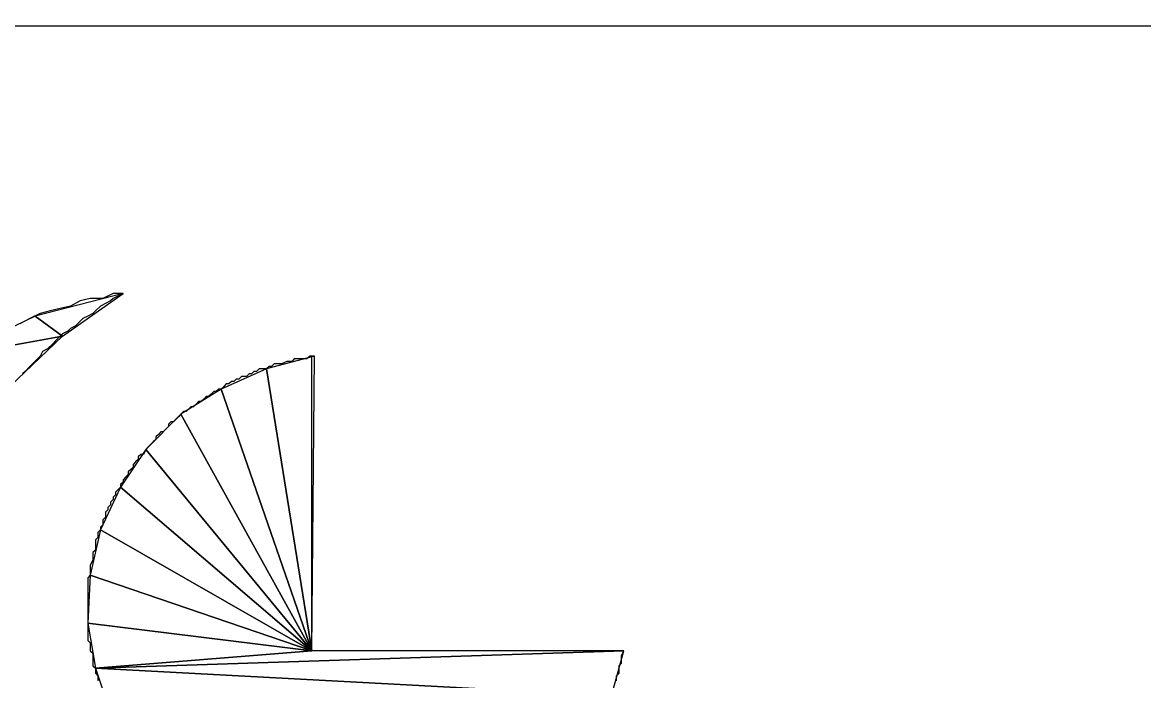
# Model space of a CAD drawing. Extents: x -495905 to -478420, y -1113297 to -1107716.
# Drawn here: x -483214.49 to -483210.073, y -1112279.998 to -1112277.403 of the extents above; entities that cross this region are included whole.
import ezdxf

# ---------------------------------------------------------------- set-up
doc = ezdxf.new("R2010")
doc.units = 0
doc.layers.add('legenda', color=7, linetype='Continuous')

msp = doc.modelspace()

# ---------------------------------------------------------------- linework, layer by layer
at = {"layer": 'legenda'}
for p, q in [((-483332.0619, -1112277.4439), (-483151.9591, -1112277.4033)), ((-483213.3493, -1112279.8804), (-483213.3493, -1112278.7196)), ((-483213.3493, -1112278.7196), (-483213.3391, -1112278.7196)), ((-483213.3493, -1112279.8804), (-483213.3493, -1112278.7196)), ((-483213.3493, -1112278.7196), (-483213.3391, -1112278.7196)), ((-483212.1201, -1112279.8804), (-483213.3493, -1112279.8804)), ((-483212.1201, -1112279.8804), (-483213.3493, -1112279.8804))]:
    msp.add_line(p, q, dxfattribs=at)
for points in [[(-483214.0929, -1112278.4716), (-483214.1327, -1112278.4716), (-483214.1725, -1112278.492), (-483214.2225, -1112278.492), (-483214.2621, -1112278.5012), (-483214.3009, -1112278.5216), (-483214.3407, -1112278.5318), (-483214.3805, -1112278.541), (-483214.4203, -1112278.5512), (-483214.4601, -1112278.5706), (-483214.4999, -1112278.591)], [(-483214.0929, -1112278.4716), (-483214.1327, -1112278.4716), (-483214.1725, -1112278.492), (-483214.2225, -1112278.492), (-483214.2621, -1112278.5012), (-483214.3009, -1112278.5216), (-483214.3407, -1112278.5318), (-483214.3805, -1112278.541), (-483214.4203, -1112278.5512), (-483214.4601, -1112278.5706), (-483214.4999, -1112278.591)], [(-483214.0929, -1112278.4716), (-483214.1133, -1112278.482), (-483214.1327, -1112278.492), (-483214.1429, -1112278.5012), (-483214.1623, -1112278.5114), (-483214.1827, -1112278.5216), (-483214.2021, -1112278.541), (-483214.2121, -1112278.5512), (-483214.2315, -1112278.5614), (-483214.2519, -1112278.5706), (-483214.2621, -1112278.5808), (-483214.2815, -1112278.6012), (-483214.3009, -1112278.6104), (-483214.3111, -1112278.6206), (-483214.3315, -1112278.6308), (-483214.3509, -1112278.6502), (-483214.3611, -1112278.6604), (-483214.3703, -1112278.6706), (-483214.3907, -1112278.69), (-483214.4101, -1112278.7002), (-483214.4203, -1112278.7196), (-483214.4305, -1112278.7298), (-483214.4499, -1112278.7492), (-483214.4601, -1112278.7594), (-483214.4795, -1112278.7798), (-483214.4897, -1112278.789)], [(-483214.0929, -1112278.4716), (-483214.1133, -1112278.482), (-483214.1327, -1112278.492), (-483214.1429, -1112278.5012), (-483214.1623, -1112278.5114), (-483214.1827, -1112278.5216), (-483214.2021, -1112278.541), (-483214.2121, -1112278.5512), (-483214.2315, -1112278.5614), (-483214.2519, -1112278.5706), (-483214.2621, -1112278.5808), (-483214.2815, -1112278.6012), (-483214.3009, -1112278.6104), (-483214.3111, -1112278.6206), (-483214.3315, -1112278.6308), (-483214.3509, -1112278.6502), (-483214.3611, -1112278.6604), (-483214.3703, -1112278.6706), (-483214.3907, -1112278.69), (-483214.4101, -1112278.7002), (-483214.4203, -1112278.7196), (-483214.4305, -1112278.7298), (-483214.4499, -1112278.7492), (-483214.4601, -1112278.7594), (-483214.4795, -1112278.7798), (-483214.4897, -1112278.789)], [(-483213.3391, -1112278.7196), (-483213.3595, -1112278.7196), (-483213.3697, -1112278.7298), (-483213.3789, -1112278.7298), (-483213.3891, -1112278.7298), (-483213.3993, -1112278.7298), (-483213.4187, -1112278.7298), (-483213.4289, -1112278.74), (-483213.4391, -1112278.74), (-483213.4483, -1112278.74), (-483213.4687, -1112278.7492), (-483213.4789, -1112278.7492), (-483213.4881, -1112278.7492), (-483213.4981, -1112278.7492), (-483213.5085, -1112278.7594), (-483213.5175, -1112278.7594), (-483213.5277, -1112278.7696), (-483213.5481, -1112278.7696), (-483213.5573, -1112278.7696), (-483213.5675, -1112278.7798), (-483213.5777, -1112278.7798), (-483213.5869, -1112278.789), (-483213.5971, -1112278.789), (-483213.6073, -1112278.7992), (-483213.6267, -1112278.7992), (-483213.6369, -1112278.8094), (-483213.6471, -1112278.8094), (-483213.6563, -1112278.8184), (-483213.6665, -1112278.8184), (-483213.6767, -1112278.8288), (-483213.6869, -1112278.8288), (-483213.6961, -1112278.8388), (-483213.7063, -1112278.8492), (-483213.7165, -1112278.8492), (-483213.7267, -1112278.8582), (-483213.7359, -1112278.8582), (-483213.7461, -1112278.8684), (-483213.7563, -1112278.8786), (-483213.7665, -1112278.8786), (-483213.7757, -1112278.8888), (-483213.7859, -1112278.898), (-483213.7961, -1112278.898), (-483213.8053, -1112278.9082), (-483213.8155, -1112278.9184), (-483213.8257, -1112278.9184), (-483213.8359, -1112278.9276), (-483213.8449, -1112278.9378), (-483213.8553, -1112278.9378), (-483213.8653, -1112278.948), (-483213.8745, -1112278.9582), (-483213.8847, -1112278.9674), (-483213.8949, -1112278.9776), (-483213.9051, -1112278.9776), (-483213.9143, -1112278.9878), (-483213.9143, -1112278.997), (-483213.9245, -1112279.0072), (-483213.9347, -1112279.0174), (-483213.9439, -1112279.0174), (-483213.9541, -1112279.0276), (-483213.9643, -1112279.0368), (-483213.9643, -1112279.047), (-483213.9745, -1112279.0572), (-483213.9837, -1112279.0664), (-483213.9939, -1112279.0766), (-483214.0041, -1112279.0868), (-483214.0041, -1112279.0868), (-483214.0133, -1112279.1062), (-483214.0235, -1112279.1062), (-483214.0337, -1112279.1164), (-483214.0337, -1112279.1266), (-483214.0439, -1112279.1358), (-483214.0531, -1112279.146), (-483214.0531, -1112279.1562), (-483214.0633, -1112279.1664), (-483214.0735, -1112279.1756), (-483214.0735, -1112279.1856), (-483214.0837, -1112279.196), (-483214.0929, -1112279.206), (-483214.0929, -1112279.2152), (-483214.1031, -1112279.2254), (-483214.1031, -1112279.2356), (-483214.1133, -1112279.2458), (-483214.1225, -1112279.255), (-483214.1225, -1112279.2652), (-483214.1327, -1112279.2754), (-483214.1327, -1112279.2846), (-483214.1429, -1112279.2948), (-483214.1429, -1112279.305), (-483214.1531, -1112279.3152), (-483214.1531, -1112279.3244), (-483214.1623, -1112279.3346), (-483214.1623, -1112279.354), (-483214.1725, -1112279.3642), (-483214.1725, -1112279.3744), (-483214.1725, -1112279.3846), (-483214.1827, -1112279.3938), (-483214.1827, -1112279.404), (-483214.1929, -1112279.4142), (-483214.1929, -1112279.4234), (-483214.1929, -1112279.4336), (-483214.2021, -1112279.4438)], [(-483213.3391, -1112278.7196), (-483213.3595, -1112278.7196), (-483213.3697, -1112278.7298), (-483213.3789, -1112278.7298), (-483213.3891, -1112278.7298), (-483213.3993, -1112278.7298), (-483213.4187, -1112278.7298), (-483213.4289, -1112278.74), (-483213.4391, -1112278.74), (-483213.4483, -1112278.74), (-483213.4687, -1112278.7492), (-483213.4789, -1112278.7492), (-483213.4881, -1112278.7492), (-483213.4981, -1112278.7492), (-483213.5085, -1112278.7594), (-483213.5175, -1112278.7594), (-483213.5277, -1112278.7696), (-483213.5481, -1112278.7696), (-483213.5573, -1112278.7696), (-483213.5675, -1112278.7798), (-483213.5777, -1112278.7798), (-483213.5869, -1112278.789), (-483213.5971, -1112278.789), (-483213.6073, -1112278.7992), (-483213.6267, -1112278.7992), (-483213.6369, -1112278.8094), (-483213.6471, -1112278.8094), (-483213.6563, -1112278.8184), (-483213.6665, -1112278.8184), (-483213.6767, -1112278.8288), (-483213.6869, -1112278.8288), (-483213.6961, -1112278.8388), (-483213.7063, -1112278.8492), (-483213.7165, -1112278.8492), (-483213.7267, -1112278.8582), (-483213.7359, -1112278.8582), (-483213.7461, -1112278.8684), (-483213.7563, -1112278.8786), (-483213.7665, -1112278.8786), (-483213.7757, -1112278.8888), (-483213.7859, -1112278.898), (-483213.7961, -1112278.898), (-483213.8053, -1112278.9082), (-483213.8155, -1112278.9184), (-483213.8257, -1112278.9184), (-483213.8359, -1112278.9276), (-483213.8449, -1112278.9378), (-483213.8553, -1112278.9378), (-483213.8653, -1112278.948), (-483213.8745, -1112278.9582), (-483213.8847, -1112278.9674), (-483213.8949, -1112278.9776), (-483213.9051, -1112278.9776), (-483213.9143, -1112278.9878), (-483213.9143, -1112278.997), (-483213.9245, -1112279.0072), (-483213.9347, -1112279.0174), (-483213.9439, -1112279.0174), (-483213.9541, -1112279.0276), (-483213.9643, -1112279.0368), (-483213.9643, -1112279.047), (-483213.9745, -1112279.0572), (-483213.9837, -1112279.0664), (-483213.9939, -1112279.0766), (-483214.0041, -1112279.0868), (-483214.0041, -1112279.0868), (-483214.0133, -1112279.1062), (-483214.0235, -1112279.1062), (-483214.0337, -1112279.1164), (-483214.0337, -1112279.1266), (-483214.0439, -1112279.1358), (-483214.0531, -1112279.146), (-483214.0531, -1112279.1562), (-483214.0633, -1112279.1664), (-483214.0735, -1112279.1756), (-483214.0735, -1112279.1856), (-483214.0837, -1112279.196), (-483214.0929, -1112279.206), (-483214.0929, -1112279.2152), (-483214.1031, -1112279.2254), (-483214.1031, -1112279.2356), (-483214.1133, -1112279.2458), (-483214.1225, -1112279.255), (-483214.1225, -1112279.2652), (-483214.1327, -1112279.2754), (-483214.1327, -1112279.2846), (-483214.1429, -1112279.2948), (-483214.1429, -1112279.305), (-483214.1531, -1112279.3152), (-483214.1531, -1112279.3244), (-483214.1623, -1112279.3346), (-483214.1623, -1112279.354), (-483214.1725, -1112279.3642), (-483214.1725, -1112279.3744), (-483214.1725, -1112279.3846), (-483214.1827, -1112279.3938), (-483214.1827, -1112279.404), (-483214.1929, -1112279.4142), (-483214.1929, -1112279.4234), (-483214.1929, -1112279.4336), (-483214.2021, -1112279.4438)], [(-483214.2021, -1112279.4438), (-483214.2021, -1112279.4632), (-483214.2021, -1112279.4734), (-483214.2021, -1112279.4836), (-483214.2121, -1112279.4928), (-483214.2121, -1112279.503), (-483214.2121, -1112279.5132), (-483214.2121, -1112279.5234), (-483214.2225, -1112279.5428), (-483214.2225, -1112279.5528), (-483214.2225, -1112279.5632), (-483214.2225, -1112279.5722), (-483214.2225, -1112279.5824), (-483214.2315, -1112279.5926), (-483214.2315, -1112279.6028), (-483214.2315, -1112279.6222), (-483214.2315, -1112279.6324), (-483214.2315, -1112279.6416), (-483214.2315, -1112279.6518), (-483214.2315, -1112279.662), (-483214.2315, -1112279.6722), (-483214.2315, -1112279.6916), (-483214.2315, -1112279.7018), (-483214.2315, -1112279.711), (-483214.2315, -1112279.7212), (-483214.2315, -1112279.7314), (-483214.2315, -1112279.7416), (-483214.2315, -1112279.761), (-483214.2315, -1112279.7712)], [(-483214.2021, -1112279.4438), (-483214.2021, -1112279.4632), (-483214.2021, -1112279.4734), (-483214.2021, -1112279.4836), (-483214.2121, -1112279.4928), (-483214.2121, -1112279.503), (-483214.2121, -1112279.5132), (-483214.2121, -1112279.5234), (-483214.2225, -1112279.5428), (-483214.2225, -1112279.5528), (-483214.2225, -1112279.5632), (-483214.2225, -1112279.5722), (-483214.2225, -1112279.5824), (-483214.2315, -1112279.5926), (-483214.2315, -1112279.6028), (-483214.2315, -1112279.6222), (-483214.2315, -1112279.6324), (-483214.2315, -1112279.6416), (-483214.2315, -1112279.6518), (-483214.2315, -1112279.662), (-483214.2315, -1112279.6722), (-483214.2315, -1112279.6916), (-483214.2315, -1112279.7018), (-483214.2315, -1112279.711), (-483214.2315, -1112279.7212), (-483214.2315, -1112279.7314), (-483214.2315, -1112279.7416), (-483214.2315, -1112279.761), (-483214.2315, -1112279.7712)], [(-483214.2315, -1112279.7712), (-483214.2315, -1112279.7804), (-483214.2315, -1112279.7906), (-483214.2315, -1112279.8008), (-483214.2315, -1112279.811), (-483214.2315, -1112279.8202), (-483214.2315, -1112279.8406), (-483214.2225, -1112279.8498), (-483214.2225, -1112279.86), (-483214.2225, -1112279.8702), (-483214.2225, -1112279.8804), (-483214.2121, -1112279.8896), (-483214.2121, -1112279.91), (-483214.2121, -1112279.92), (-483214.2121, -1112279.9292), (-483214.2121, -1112279.9394), (-483214.2021, -1112279.9496), (-483214.2021, -1112279.9598), (-483214.2021, -1112279.969), (-483214.1929, -1112279.9792), (-483214.1929, -1112279.9986)], [(-483214.2315, -1112279.7712), (-483214.2315, -1112279.7804), (-483214.2315, -1112279.7906), (-483214.2315, -1112279.8008), (-483214.2315, -1112279.811), (-483214.2315, -1112279.8202), (-483214.2315, -1112279.8406), (-483214.2225, -1112279.8498), (-483214.2225, -1112279.86), (-483214.2225, -1112279.8702), (-483214.2225, -1112279.8804), (-483214.2121, -1112279.8896), (-483214.2121, -1112279.91), (-483214.2121, -1112279.92), (-483214.2121, -1112279.9292), (-483214.2121, -1112279.9394), (-483214.2021, -1112279.9496), (-483214.2021, -1112279.9598), (-483214.2021, -1112279.969), (-483214.1929, -1112279.9792), (-483214.1929, -1112279.9986)], [(-483212.1497, -1112279.9986), (-483212.1497, -1112279.9792), (-483212.1395, -1112279.969), (-483212.1395, -1112279.9598), (-483212.1395, -1112279.9496), (-483212.1395, -1112279.9394), (-483212.1293, -1112279.9292), (-483212.1293, -1112279.92), (-483212.1293, -1112279.91), (-483212.1293, -1112279.8996), (-483212.1201, -1112279.8804)], [(-483212.1497, -1112279.9986), (-483212.1497, -1112279.9792), (-483212.1395, -1112279.969), (-483212.1395, -1112279.9598), (-483212.1395, -1112279.9496), (-483212.1395, -1112279.9394), (-483212.1293, -1112279.9292), (-483212.1293, -1112279.92), (-483212.1293, -1112279.91), (-483212.1293, -1112279.8996), (-483212.1201, -1112279.8804)]]:
    msp.add_lwpolyline(points, dxfattribs=at)
for points in [[(-483214.0929, -1112278.4716), (-483214.4397, -1112278.5614), (-483214.3315, -1112278.64)], [(-483214.0929, -1112278.4716), (-483214.4397, -1112278.5614), (-483214.3315, -1112278.64)], [(-483214.4397, -1112278.5614), (-483214.7671, -1112278.7196), (-483214.3315, -1112278.64)], [(-483214.4397, -1112278.5614), (-483214.7671, -1112278.7196), (-483214.3315, -1112278.64)], [(-483214.3315, -1112278.64), (-483214.7671, -1112278.7196), (-483214.5397, -1112278.8388)], [(-483214.3315, -1112278.64), (-483214.7671, -1112278.7196), (-483214.5397, -1112278.8388)], [(-483213.3391, -1112278.7196), (-483213.5277, -1112278.7696), (-483213.3493, -1112279.8804)], [(-483213.3391, -1112278.7196), (-483213.5277, -1112278.7696), (-483213.3493, -1112279.8804)], [(-483213.5277, -1112278.7696), (-483213.7063, -1112278.8492), (-483213.3493, -1112279.8804)], [(-483213.5277, -1112278.7696), (-483213.7063, -1112278.8492), (-483213.3493, -1112279.8804)], [(-483213.7063, -1112278.8492), (-483213.8653, -1112278.948), (-483213.3493, -1112279.8804)], [(-483213.7063, -1112278.8492), (-483213.8653, -1112278.948), (-483213.3493, -1112279.8804)], [(-483213.8653, -1112278.948), (-483214.0041, -1112279.0868), (-483213.3493, -1112279.8804)], [(-483213.8653, -1112278.948), (-483214.0041, -1112279.0868), (-483213.3493, -1112279.8804)], [(-483214.0041, -1112279.0868), (-483214.1031, -1112279.2356), (-483213.3493, -1112279.8804)], [(-483214.0041, -1112279.0868), (-483214.1031, -1112279.2356), (-483213.3493, -1112279.8804)], [(-483214.1031, -1112279.2356), (-483214.1827, -1112279.404), (-483213.3493, -1112279.8804)], [(-483214.1031, -1112279.2356), (-483214.1827, -1112279.404), (-483213.3493, -1112279.8804)], [(-483214.1827, -1112279.404), (-483214.2225, -1112279.5824), (-483213.3493, -1112279.8804)], [(-483214.1827, -1112279.404), (-483214.2225, -1112279.5824), (-483213.3493, -1112279.8804)], [(-483214.2225, -1112279.5824), (-483214.2315, -1112279.7712), (-483213.3493, -1112279.8804)], [(-483214.2225, -1112279.5824), (-483214.2315, -1112279.7712), (-483213.3493, -1112279.8804)], [(-483214.2315, -1112279.7712), (-483214.2021, -1112279.9496), (-483213.3493, -1112279.8804)], [(-483214.2315, -1112279.7712), (-483214.2021, -1112279.9496), (-483213.3493, -1112279.8804)], [(-483212.1201, -1112279.8804), (-483214.2021, -1112279.9496), (-483212.1691, -1112280.0588)], [(-483214.2021, -1112279.9496), (-483212.1201, -1112279.8804), (-483213.3493, -1112279.8804)], [(-483212.1201, -1112279.8804), (-483214.2021, -1112279.9496), (-483212.1691, -1112280.0588)], [(-483214.2021, -1112279.9496), (-483212.1201, -1112279.8804), (-483213.3493, -1112279.8804)], [(-483214.2021, -1112279.9496), (-483214.1429, -1112280.1282), (-483212.1691, -1112280.0588)], [(-483214.2021, -1112279.9496), (-483214.1429, -1112280.1282), (-483212.1691, -1112280.0588)]]:
    msp.add_lwpolyline(points, close=True, dxfattribs=at)

doc.saveas('drawing.dxf')
